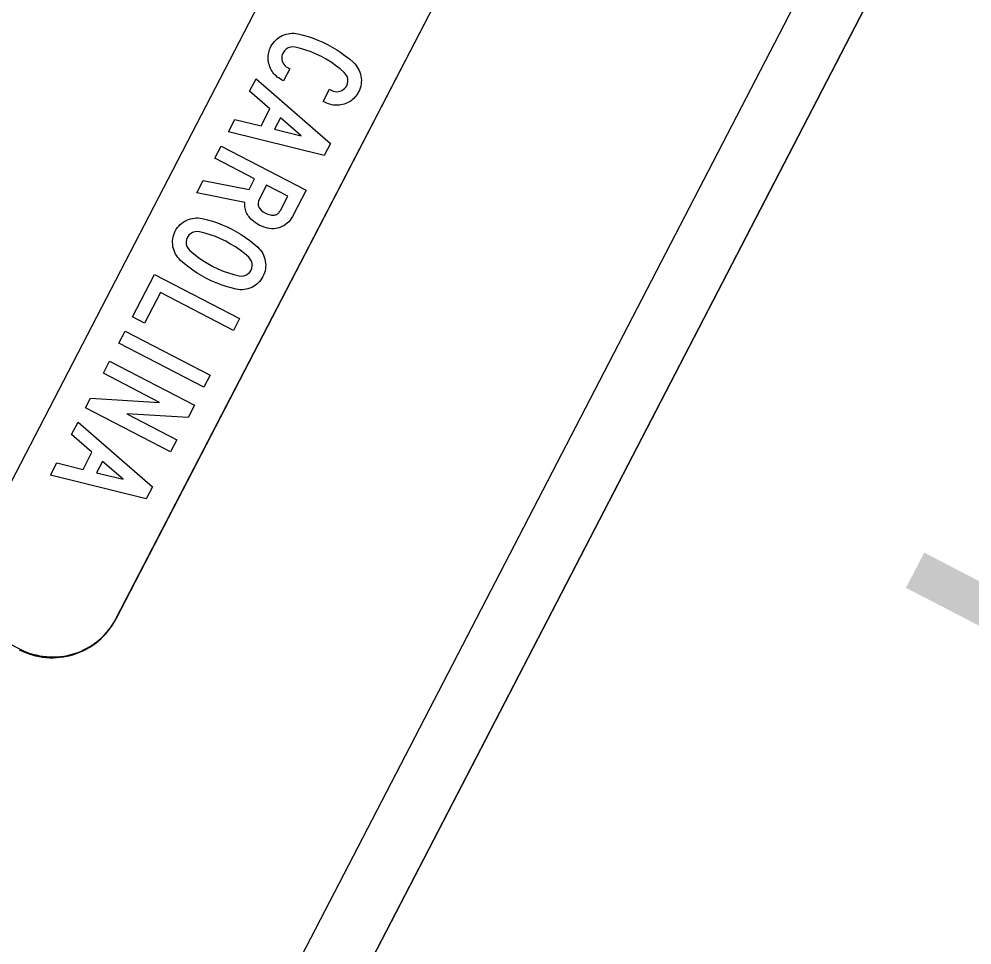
# Model space of a CAD drawing. Extents: x 1581789 to 1622364, y 1043167 to 1103486.
# Drawn here: x 1607472.15 to 1607482.09, y 1094926.02 to 1094935.68 of the extents above; entities that cross this region are included whole.
import ezdxf

# ---------------------------------------------------------------- set-up
doc = ezdxf.new("R2010")
doc.units = 0
doc.layers.add('RD_PD_PatLn2', color=7, linetype='Continuous')

msp = doc.modelspace()

# ---------------------------------------------------------------- linework, layer by layer
at = {"layer": 'RD_PD_PatLn2'}
for p, q in [((1607473.1641, 1094929.4229), (1607481.6728, 1094945.8385)), ((1607473.1686, 1094929.4315), (1607481.6772, 1094945.8471)), ((1607462.8353, 1094933.9424), (1607472.1574, 1094929.1105))]:
    msp.add_line(p, q, dxfattribs=at)
for points in [[(1607452.0969, 1094980.0461), (1607428.1673, 1094933.8793), (1607469.0072, 1094912.7108), (1607492.9367, 1094958.8777), (1607452.0969, 1094980.0461), (1607452.0969, 1094980.0461)], [(1607470.2561, 1094916.5689), (1607490.5041, 1094955.6332)], [(1607491.096, 1094955.3264), (1607470.8479, 1094916.2621)], [(1607480.2256, 1094946.5995), (1607477.0871, 1094940.537), (1607477.1354, 1094940.5274), (1607477.2893, 1094940.7085), (1607477.4252, 1094940.7019), (1607477.507, 1094940.7722), (1607477.6519, 1094940.833), (1607477.9235, 1094940.7628), (1607478.1658, 1094940.2062), (1607478.0709, 1094939.5015), (1607478.1133, 1094939.4022), (1607477.2941, 1094937.9536), (1607476.7513, 1094937.8539), (1607476.2698, 1094936.964), (1607475.8534, 1094936.8423), (1607475.042, 1094936.5916), (1607471.7199, 1094930.1824)], [(1607484.6535, 1094942.8969), (1607470.8479, 1094916.2621), (1607479.7262, 1094911.6603), (1607493.5317, 1094938.295), (1607484.6535, 1094942.8969), (1607484.6535, 1094942.8969)], [(1607474.9123, 1094935.0353), (1607474.8901, 1094935.0468), (1607474.8749, 1094935.0551), (1607474.8606, 1094935.0644), (1607474.847, 1094935.0745), (1607474.8342, 1094935.0852), (1607474.8224, 1094935.0966), (1607474.8114, 1094935.1087), (1607474.8015, 1094935.1213), (1607474.7921, 1094935.1352), (1607474.7837, 1094935.1493), (1607474.7761, 1094935.1645), (1607474.7697, 1094935.1802), (1607474.7639, 1094935.1967), (1607474.7588, 1094935.2136), (1607474.7553, 1094935.2301), (1607474.7527, 1094935.2468), (1607474.7512, 1094935.2634), (1607474.7508, 1094935.2801), (1607474.7518, 1094935.2965), (1607474.7539, 1094935.3127), (1607474.7569, 1094935.3288), (1607474.7612, 1094935.345), (1607474.7665, 1094935.361), (1607474.773, 1094935.3771), (1607474.7807, 1094935.3927), (1607474.7912, 1094935.4116), (1607474.8031, 1094935.4287), (1607474.816, 1094935.4449), (1607474.8301, 1094935.4598), (1607474.8458, 1094935.4734), (1607474.8622, 1094935.4856), (1607474.88, 1094935.4966), (1607474.8991, 1094935.5066), (1607474.9187, 1094935.5149), (1607474.9386, 1094935.5214), (1607474.9587, 1094935.5261), (1607474.9791, 1094935.5293), (1607474.9994, 1094935.5308), (1607475.02, 1094935.5307), (1607475.0409, 1094935.5289), (1607475.0618, 1094935.5251), (1607475.1149, 1094935.5123), (1607475.1676, 1094935.4974), (1607475.2196, 1094935.4798), (1607475.2709, 1094935.4599), (1607475.3213, 1094935.4376), (1607475.3713, 1094935.4132), (1607475.4193, 1094935.3868), (1607475.466, 1094935.3588), (1607475.5111, 1094935.3287), (1607475.5554, 1094935.2967), (1607475.5984, 1094935.2624), (1607475.6403, 1094935.2265), (1607475.6551, 1094935.2116), (1607475.6686, 1094935.1956), (1607475.6809, 1094935.1788), (1607475.6913, 1094935.1613), (1607475.7005, 1094935.1427), (1607475.7082, 1094935.1236), (1607475.7144, 1094935.1036), (1607475.719, 1094935.0828), (1607475.7221, 1094935.0613), (1607475.7233, 1094935.0404), (1607475.723, 1094935.0195), (1607475.721, 1094934.9991), (1607475.7169, 1094934.9788), (1607475.7114, 1094934.9587), (1607475.7036, 1094934.9387), (1607475.6945, 1094934.919), (1607475.686, 1094934.9039), (1607475.6765, 1094934.8893), (1607475.6668, 1094934.8756), (1607475.656, 1094934.8628), (1607475.6443, 1094934.8511), (1607475.6323, 1094934.8401), (1607475.6194, 1094934.8299), (1607475.6056, 1094934.8206), (1607475.5914, 1094934.8121), (1607475.5763, 1094934.8046), (1607475.5605, 1094934.7981), (1607475.544, 1094934.7924), (1607475.5273, 1094934.7875), (1607475.5107, 1094934.7838), (1607475.4939, 1094934.7812), (1607475.4775, 1094934.7799), (1607475.4608, 1094934.7796), (1607475.4447, 1094934.7804), (1607475.4285, 1094934.7824), (1607475.4124, 1094934.7855), (1607475.3963, 1094934.7898), (1607475.3802, 1094934.7951), (1607475.3644, 1094934.8014), (1607475.3488, 1094934.8091), (1607475.3266, 1094934.8206), (1607475.3917, 1094934.9461), (1607475.4139, 1094934.9346), (1607475.4311, 1094934.9272), (1607475.4486, 1094934.9226), (1607475.4662, 1094934.921)], [(1607475.4662, 1094934.921), (1607475.4842, 1094934.9225), (1607475.5022, 1094934.9267), (1607475.5197, 1094934.9338), (1607475.5352, 1094934.9426), (1607475.5486, 1094934.9541), (1607475.5606, 1094934.9678), (1607475.5704, 1094934.9837), (1607475.5795, 1094935.0071), (1607475.583, 1094935.0312), (1607475.5811, 1094935.0566), (1607475.5739, 1094935.081), (1607475.5617, 1094935.1024), (1607475.5448, 1094935.1212), (1607475.5011, 1094935.1593), (1607475.4551, 1094935.1952), (1607475.4074, 1094935.2285), (1607475.3579, 1094935.259), (1607475.3066, 1094935.2875), (1607475.2532, 1094935.3133), (1607475.1994, 1094935.3363), (1607475.1443, 1094935.3562), (1607475.0888, 1094935.373), (1607475.0322, 1094935.3869), (1607475.0074, 1094935.3897), (1607474.9835, 1094935.387), (1607474.9594, 1094935.3789), (1607474.9379, 1094935.3656), (1607474.9202, 1094935.3489), (1607474.9063, 1094935.3279), (1607474.8989, 1094935.3107), (1607474.8943, 1094935.2932), (1607474.8927, 1094935.2757), (1607474.8941, 1094935.258), (1607474.8984, 1094935.2396), (1607474.9054, 1094935.2225), (1607474.9145, 1094935.2069), (1607474.9257, 1094935.1936), (1607474.9395, 1094935.1819), (1607474.9552, 1094935.1723), (1607474.9774, 1094935.1608), (1607474.9123, 1094935.0353), (1607474.9123, 1094935.0353)], [(1607474.3373, 1094934.5025), (1607474.4042, 1094934.6316), (1607474.6774, 1094934.5647), (1607474.7699, 1094934.7431), (1607474.5577, 1094934.9278), (1607474.6246, 1094935.0568), (1607475.4, 1094934.3827), (1607475.3351, 1094934.2575), (1607474.3373, 1094934.5025), (1607474.3373, 1094934.5025)], [(1607474.8185, 1094934.5298), (1607475.0953, 1094934.4618), (1607474.8795, 1094934.6476), (1607474.8185, 1094934.5298), (1607474.8185, 1094934.5298)], [(1607474.008, 1094933.8671), (1607474.075, 1094933.9965), (1607474.5526, 1094933.901), (1607474.61, 1094934.0116), (1607474.1945, 1094934.227), (1607474.2595, 1094934.3525), (1607475.1462, 1094933.8929), (1607475.004, 1094933.6186), (1607474.9926, 1094933.5989), (1607474.9796, 1094933.5809), (1607474.9653, 1094933.5643), (1607474.9496, 1094933.5491), (1607474.9325, 1094933.5358), (1607474.914, 1094933.524), (1607474.8938, 1094933.5139), (1607474.8728, 1094933.5052), (1607474.8519, 1094933.4991), (1607474.8309, 1094933.4947), (1607474.8095, 1094933.4926), (1607474.788, 1094933.4925), (1607474.7666, 1094933.4946), (1607474.7447, 1094933.4988), (1607474.7006, 1094933.5115), (1607474.6587, 1094933.5298), (1607474.619, 1094933.5538), (1607474.5835, 1094933.5824), (1607474.5721, 1094933.5931), (1607474.5617, 1094933.6041), (1607474.5523, 1094933.6158), (1607474.5439, 1094933.6277), (1607474.536, 1094933.64), (1607474.5293, 1094933.6525), (1607474.5234, 1094933.6657), (1607474.5184, 1094933.6792), (1607474.5142, 1094933.6929), (1607474.511, 1094933.707), (1607474.5089, 1094933.7216), (1607474.5076, 1094933.7366), (1607474.5069, 1094933.7519), (1607474.5074, 1094933.7674), (1607474.008, 1094933.8671), (1607474.008, 1094933.8671)], [(1607474.7343, 1094933.9472), (1607474.6571, 1094933.7984), (1607474.6495, 1094933.7794), (1607474.6467, 1094933.7594), (1607474.6485, 1094933.739), (1607474.6591, 1094933.7102), (1607474.6777, 1094933.6867), (1607474.6995, 1094933.6694), (1607474.7233, 1094933.6552), (1607474.7492, 1094933.6436), (1607474.776, 1094933.6358), (1607474.7865, 1094933.6337), (1607474.7965, 1094933.6326), (1607474.806, 1094933.6329), (1607474.8153, 1094933.6334), (1607474.8238, 1094933.6354), (1607474.8323, 1094933.6381), (1607474.8403, 1094933.6418), (1607474.8477, 1094933.6466), (1607474.8546, 1094933.6521), (1607474.8613, 1094933.6584), (1607474.8675, 1094933.666), (1607474.873, 1094933.6744), (1607474.8785, 1094933.6836), (1607474.9556, 1094933.8325), (1607474.7343, 1094933.9472), (1607474.7343, 1094933.9472)], [(1607474.1074, 1094932.9746), (1607474.0593, 1094933.0006), (1607474.0124, 1094933.0291), (1607473.967, 1094933.0594), (1607473.9226, 1094933.0918), (1607473.8798, 1094933.126), (1607473.8383, 1094933.1625), (1607473.823, 1094933.1772), (1607473.8094, 1094933.1929), (1607473.7974, 1094933.2096), (1607473.7865, 1094933.2269), (1607473.7772, 1094933.2452), (1607473.7694, 1094933.2643), (1607473.7633, 1094933.2843), (1607473.7585, 1094933.3048), (1607473.7553, 1094933.326), (1607473.7541, 1094933.3469), (1607473.7544, 1094933.3678), (1607473.7566, 1094933.3881), (1607473.7605, 1094933.4086), (1607473.7663, 1094933.4285), (1607473.7736, 1094933.4483), (1607473.783, 1094933.4679), (1607473.7934, 1094933.4865), (1607473.8054, 1094933.5039), (1607473.8183, 1094933.5201), (1607473.8327, 1094933.5348), (1607473.848, 1094933.5483), (1607473.8648, 1094933.5606), (1607473.8826, 1094933.5717), (1607473.9018, 1094933.5812), (1607473.9215, 1094933.5895), (1607473.9414, 1094933.596), (1607473.9614, 1094933.6006), (1607473.9815, 1094933.6038), (1607474.0018, 1094933.6053), (1607474.0222, 1094933.6048), (1607474.0429, 1094933.6027), (1607474.0635, 1094933.5992), (1607474.1172, 1094933.586), (1607474.1702, 1094933.5709), (1607474.2222, 1094933.5533), (1607474.2732, 1094933.5336), (1607474.3236, 1094933.5113), (1607474.373, 1094933.4872), (1607474.4219, 1094933.4604), (1607474.4695, 1094933.4319), (1607474.5152, 1094933.4015), (1607474.5596, 1094933.3691), (1607474.6025, 1094933.3344), (1607474.6442, 1094933.2982), (1607474.659, 1094933.2834), (1607474.6722, 1094933.2675), (1607474.6839, 1094933.251), (1607474.6944, 1094933.2335), (1607474.7033, 1094933.2153), (1607474.7108, 1094933.1964), (1607474.7169, 1094933.1764), (1607474.7213, 1094933.1557), (1607474.7242, 1094933.1347), (1607474.7256, 1094933.1141), (1607474.725, 1094933.0934), (1607474.7227, 1094933.0731), (1607474.7187, 1094933.0531), (1607474.7134, 1094933.0333), (1607474.7058, 1094933.0136), (1607474.6968, 1094932.9942), (1607474.6861, 1094932.9757), (1607474.6744, 1094932.9581), (1607474.6615, 1094932.9419), (1607474.6474, 1094932.9271), (1607474.6322, 1094932.9136), (1607474.6157, 1094932.9014), (1607474.598, 1094932.8904), (1607474.5794, 1094932.8805), (1607474.5602, 1094932.8724), (1607474.5402, 1094932.8659), (1607474.5205, 1094932.8611), (1607474.5008, 1094932.8578), (1607474.4806, 1094932.8566), (1607474.4603, 1094932.8566), (1607474.4396, 1094932.8587), (1607474.4191, 1094932.8626), (1607474.3658, 1094932.8748), (1607474.3128, 1094932.8899), (1607474.2607, 1094932.9075), (1607474.2091, 1094932.9275), (1607474.158, 1094932.9499), (1607474.1074, 1094932.9746), (1607474.1074, 1094932.9746)], [(1607474.1727, 1094933.0999), (1607474.2263, 1094933.0736), (1607474.2808, 1094933.0506), (1607474.3361, 1094933.0306), (1607474.392, 1094933.0137), (1607474.4484, 1094932.9994), (1607474.4727, 1094932.997), (1607474.4963, 1094932.9998), (1607474.5196, 1094933.008), (1607474.541, 1094933.0209), (1607474.5587, 1094933.0377), (1607474.5726, 1094933.0586), (1607474.5817, 1094933.082), (1607474.5852, 1094933.1061), (1607474.5833, 1094933.1308), (1607474.5765, 1094933.1546), (1607474.565, 1094933.1759), (1607474.5483, 1094933.1943), (1607474.504, 1094933.2327), (1607474.458, 1094933.2686), (1607474.41, 1094933.3021), (1607474.3599, 1094933.3329), (1607474.3083, 1094933.3615), (1607474.2555, 1094933.3871), (1607474.202, 1094933.4099), (1607474.1469, 1094933.4298), (1607474.0911, 1094933.4467), (1607474.0339, 1094933.4609), (1607474.0092, 1094933.464), (1607473.9852, 1094933.4611), (1607473.9612, 1094933.4532), (1607473.94, 1094933.4405), (1607473.9223, 1094933.4238), (1607473.9085, 1094933.4028), (1607473.899, 1094933.3796), (1607473.8955, 1094933.3555), (1607473.8973, 1094933.3305), (1607473.9041, 1094933.3067), (1607473.916, 1094933.2855), (1607473.9323, 1094933.267), (1607473.977, 1094933.2287), (1607474.0233, 1094933.1927), (1607474.0713, 1094933.1592), (1607474.1209, 1094933.1283), (1607474.1727, 1094933.0999), (1607474.1727, 1094933.0999)], [(1607473.3368, 1094932.5724), (1607473.5668, 1094933.016), (1607474.4534, 1094932.5564), (1607474.3884, 1094932.431), (1607473.6272, 1094932.8255), (1607473.4623, 1094932.5074), (1607473.3368, 1094932.5724), (1607473.3368, 1094932.5724)], [(1607473.195, 1094932.2986), (1607473.2594, 1094932.4229), (1607474.146, 1094931.9634), (1607474.0816, 1094931.8391), (1607473.195, 1094932.2986), (1607473.195, 1094932.2986)], [(1607472.8458, 1094931.6251), (1607472.8971, 1094931.7239), (1607473.6192, 1094931.6808), (1607473.0324, 1094931.9849), (1607473.0974, 1094932.1104), (1607473.984, 1094931.6509), (1607473.9178, 1094931.523), (1607473.2778, 1094931.5604), (1607473.7975, 1094931.291), (1607473.7325, 1094931.1655), (1607472.8458, 1094931.6251), (1607472.8458, 1094931.6251)], [(1607472.4806, 1094930.9204), (1607472.5475, 1094931.0495), (1607472.8207, 1094930.9826), (1607472.9132, 1094931.161), (1607472.701, 1094931.3457), (1607472.7679, 1094931.4747), (1607473.5433, 1094930.8006), (1607473.4785, 1094930.6754), (1607472.4806, 1094930.9204), (1607472.4806, 1094930.9204)], [(1607472.9618, 1094930.9477), (1607473.2386, 1094930.8797), (1607473.0229, 1094931.0655), (1607472.9618, 1094930.9477), (1607472.9618, 1094930.9477)]]:
    msp.add_lwpolyline(points, dxfattribs=at)
for centre in [(1607472.4983, 1094929.768), (1607472.5027, 1094929.7766)]:
    msp.add_arc(centre, 0.7503, 242.60105, 332.60125, dxfattribs=at)

# ---------------------------------------------------------------- texts
msp.add_text('T', height=3.3333, rotation=242.60104, dxfattribs=at).set_placement((1607482.1254, 1094931.1382))

doc.saveas('drawing.dxf')
